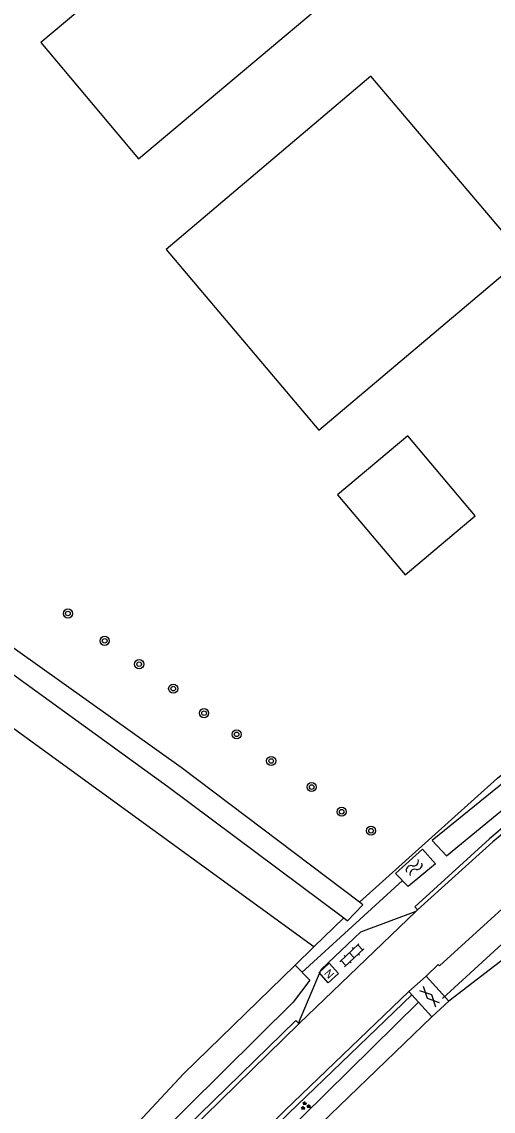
# Model space of a CAD drawing. Extents: x 133000 to 136000, y 400500 to 403500.
# Drawn here: x 135752.6 to 135793.8, y 401440.5 to 401535.8 of the extents above; entities that cross this region are included whole.
import ezdxf

# ---------------------------------------------------------------- set-up
doc = ezdxf.new("R2010")
doc.units = 0
for name, color, linetype in [('gg-bbg-bijgebouw', 7, 'Continuous'), ('gg-bbg-gedigitaliseerde bijgebouw', 7, 'Continuous'), ('gg-knt-bronhoudergrens', 7, 'Continuous'), ('gg-knt-verharding', 7, 'Continuous'), ('gg-kntw-beschoeiing', 7, 'Continuous'), ('gg-kntw-bovenkant insteek waterloop', 7, 'Continuous'), ('gg-kwrk-duiker nz buis', 7, 'Continuous'), ('gt-grn-groengrens', 7, 'Continuous'), ('gt-grn-vlakafsluiter', 7, 'Continuous'), ('gt-symb-boom', 7, 'Continuous'), ('gt-symb-gesloten verharding', 7, 'Continuous'), ('gt-symb-groenvak', 7, 'Continuous'), ('gt-symb-klinker verharding', 7, 'Continuous'), ('gt-symb-nortonput', 7, 'Continuous'), ('gt-symb-watersymbool', 7, 'Continuous')]:
    doc.layers.add(name, color=color, linetype=linetype)

# ---------------------------------------------------------------- blocks, each defined once
blk = doc.blocks.new('gt0-WA')
at = {"layer": 'gt-symb-watersymbool'}
for centre, start, end in [((-0.323, 0.022), 28.07249, 151.92751), ((0.427, 0.422), 208.07248, 331.92751), ((-0.323, -0.428), 28.07249, 151.92751), ((0.427, -0.028), 208.07248, 331.92751)]:
    blk.add_arc(centre, 0.425, start, end, dxfattribs=at)
blk = doc.blocks.new('gt0-BOOM')
at = {"layer": 'gt-symb-boom'}
for radius in [0.4, 0.2]:
    blk.add_circle((0, 0), radius, dxfattribs=at)
blk = doc.blocks.new('gt0-GESVH1')
at = {"layer": 'gt-symb-gesloten verharding'}
for p, q in [((-0.992, -0.261), (0.008, 0.239)), ((0.008, -0.261), (-0.992, 0.239)), ((0.008, 0.239), (1.008, -0.261)), ((1.008, 0.239), (0.008, -0.261))]:
    blk.add_line(p, q, dxfattribs=at)
blk = doc.blocks.new('gt0-NPUT')
at = {"layer": 'gt-symb-nortonput'}
blk.add_lwpolyline([(-0.566, -0.608), (-0.566, 0.592), (0.634, 0.592), (0.634, -0.608)], close=True, dxfattribs=at)
blk.add_text('N', height=0.7, dxfattribs=at).set_placement((-0.221, -0.381))
blk = doc.blocks.new('gt0-KL1')
at = {"layer": 'gt-symb-klinker verharding'}
for p, q in [((-1.15, 0.3), (1.15, 0.3)), ((-1, -0.3), (-1, 0.3)), ((-0.5, 0.3), (-0.5, 0.45)), ((0, -0.3), (0, 0.3)), ((0.5, 0.3), (0.5, 0.45)), ((1, -0.3), (1, 0.3)), ((-1.15, -0.3), (1.15, -0.3)), ((-0.5, -0.45), (-0.5, -0.3)), ((0.5, -0.45), (0.5, -0.3))]:
    blk.add_line(p, q, dxfattribs=at)
blk = doc.blocks.new('gt0-GRVAK')
at = {"layer": 'gt-symb-groenvak'}
for p, q in [((-0.11, 0.189), (-0.228, 0.24)), ((-0.182, 0.153), (0.088, 0.153)), ((-0.091, 0.211), (-0.156, 0.322)), ((-0.047, 0.214), (-0.047, 0.393)), ((-0.004, 0.211), (0.061, 0.322)), ((0.015, 0.189), (0.133, 0.24)), ((0.262, -0.052), (0.197, 0.059)), ((0.305, -0.049), (0.305, 0.13)), ((0.349, -0.052), (0.414, 0.059)), ((-0.245, -0.228), (-0.363, -0.177)), ((-0.318, -0.264), (-0.047, -0.264)), ((-0.226, -0.206), (-0.291, -0.095)), ((-0.183, -0.203), (-0.183, -0.024)), ((-0.139, -0.206), (-0.074, -0.095)), ((-0.12, -0.228), (-0.002, -0.177)), ((0.243, -0.074), (0.125, -0.023)), ((0.17, -0.11), (0.441, -0.11)), ((0.368, -0.074), (0.486, -0.023))]:
    blk.add_line(p, q, dxfattribs=at)

msp = doc.modelspace()

# ---------------------------------------------------------------- linework, layer by layer
at = {"layer": 'gg-bbg-bijgebouw'}
msp.add_line((135786.12, 401487.45), (135792.25, 401492.61), dxfattribs=at)
msp.add_lwpolyline([(135765.229, 401515.919), (135778.578, 401500.104), (135796.535, 401515.261), (135783.134, 401531.084), (135765.229, 401515.919)], dxfattribs=at)
at = {"layer": 'gg-bbg-gedigitaliseerde bijgebouw'}
msp.add_line((135792.25, 401492.61), (135786.346, 401499.614), dxfattribs=at)
for points in [[(135754.273, 401534.021), (135762.82, 401523.847), (135778.085, 401536.671), (135769.537, 401546.845), (135754.273, 401534.021)], [(135786.346, 401499.614), (135780.221, 401494.468), (135786.12, 401487.45)]]:
    msp.add_lwpolyline(points, dxfattribs=at)
at = {"layer": 'gg-knt-bronhoudergrens'}
for p, q in [((135780.755, 401457.454), (135778.147, 401454.92)), ((135778.147, 401454.92), (135776.499, 401453.319))]:
    msp.add_line(p, q, dxfattribs=at)
msp.add_lwpolyline([(135778.147, 401454.92), (135726.811, 401492.202), (135714.535, 401489.238), (135708.079, 401495.059), (135701.411, 401500.562), (135680.245, 401519.507), (135575.787, 401613.275), (135507.207, 401675.823), (135450.586, 401726.094), (135388.25, 401769.591), (135383.699, 401762.289), (135376.231, 401766.155)], dxfattribs=at)
at = {"layer": 'gg-knt-verharding'}
for p, q in [((135802.369, 401471.317), (135793.789, 401464.096)), ((135793.789, 401464.096), (135787.203, 401458.165)), ((135776.868, 401448.206), (135787.071, 401458.046)), ((135787.203, 401458.165), (135787.071, 401458.046)), ((135787.951, 401452.361), (135786.449, 401451.01)), ((135789.931, 401450.177), (135787.951, 401452.361)), ((135786.449, 401451.01), (135786.712, 401450.722)), ((135786.712, 401450.722), (135787.296, 401450.082)), ((135787.296, 401450.082), (135788.454, 401448.814)), ((135788.454, 401448.814), (135789.931, 401450.177)), ((135776.8, 401448.256), (135776.868, 401448.206))]:
    msp.add_line(p, q, dxfattribs=at)
for points in [[(135814.82, 401482.14), (135802.082, 401471.656), (135793.51, 401464.355), (135786.97, 401458.423), (135787.203, 401458.165)], [(135787.951, 401452.361), (135789.02, 401453.382), (135789.121, 401453.269), (135799.72, 401462.899), (135799.818, 401462.797)], [(135776.8, 401448.256), (135778.774, 401452.935), (135782.251, 401456.245), (135787.071, 401458.046)], [(135786.449, 401451.01), (135775.631, 401440.641), (135762.92, 401427.87)], [(135786.712, 401450.722), (135775.912, 401440.337), (135763.193, 401427.581), (135762.92, 401427.87)], [(135621.29, 401299.915), (135625.347, 401304.179), (135630.32, 401308.643), (135639.444, 401316.166), (135648.492, 401323.245), (135658.324, 401331.292), (135667.693, 401339.349), (135676.635, 401347.451), (135685.723, 401356.214), (135722.454, 401393.478), (135757.359, 401429.368), (135766.949, 401439.098), (135776.569, 401448.474), (135776.8, 401448.256)], [(135621.634, 401299.6), (135625.624, 401303.817), (135630.599, 401308.333), (135639.665, 401315.815), (135648.747, 401322.915), (135658.585, 401330.955), (135667.982, 401339.047), (135676.91, 401347.168), (135685.977, 401355.917), (135722.72, 401393.155), (135757.647, 401429.083), (135767.242, 401438.795), (135776.868, 401448.206)]]:
    msp.add_lwpolyline(points, dxfattribs=at)
at = {"layer": 'gg-kntw-beschoeiing'}
msp.add_lwpolyline([(135788.454, 401448.814), (135776.358, 401437.132), (135764.99, 401425.745)], dxfattribs=at)
at = {"layer": 'gg-kntw-bovenkant insteek waterloop'}
for points in [[(135782.126, 401458.834), (135766.538, 401470.608), (135747.974, 401483.806), (135725.781, 401499.549), (135721.05, 401502.003), (135719.954, 401500.284)], [(135719.954, 401500.284), (135725.351, 401497.791), (135746.616, 401482.531), (135765.36, 401468.959), (135780.755, 401457.454)], [(135813.315, 401484.445), (135801.13, 401474.488), (135788.497, 401464.217), (135789.727, 401462.895), (135802.542, 401473.411), (135814.113, 401483.05)], [(135788.774, 401462.195), (135786.385, 401460.199), (135785.272, 401461.349), (135787.648, 401463.462), (135788.774, 401462.195)], [(135780.755, 401457.454), (135781.09, 401457.203), (135782.427, 401458.607), (135782.126, 401458.834)], [(135735.99, 401411.406), (135756.879, 401433.243), (135766.734, 401443.81), (135776.499, 401453.319)], [(135776.499, 401453.319), (135777.782, 401451.994), (135776.34, 401450.082), (135757.814, 401431.745), (135737.047, 401410.243)], [(135764.061, 401426.661), (135775.142, 401438.114), (135787.296, 401450.082)]]:
    msp.add_lwpolyline(points, dxfattribs=at)
at = {"layer": 'gg-kwrk-duiker nz buis'}
for p, q in [((135789.381, 401450.391), (135803.121, 401463.024)), ((135777.1, 401452.685), (135785.883, 401460.717))]:
    msp.add_line(p, q, dxfattribs=at)
at = {"layer": 'gt-grn-groengrens'}
msp.add_lwpolyline([(135782.126, 401458.834), (135794.183, 401469.682), (135824.668, 401494.758)], dxfattribs=at)
at = {"layer": 'gt-grn-vlakafsluiter'}
msp.add_line((135802.505, 401459.842), (135789.931, 401450.177), dxfattribs=at)

# ---------------------------------------------------------------- block references
at = {"layer": 'gt-symb-boom'}
for p in [(135756.638, 401484.076), (135759.858, 401481.686), (135762.866, 401479.647), (135765.845, 401477.507), (135768.541, 401475.361), (135771.384, 401473.506), (135774.406, 401471.177), (135777.946, 401468.896), (135780.572, 401466.738), (135783.14, 401465.078)]:
    msp.add_blockref('gt0-BOOM', p, dxfattribs=at)
at = {"layer": 'gt-symb-gesloten verharding', "rotation": 134.10862415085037}
msp.add_blockref('gt0-GESVH1', (135788.254, 401450.552), dxfattribs=at)
at = {"layer": 'gt-symb-groenvak'}
msp.add_blockref('gt0-GRVAK', (135777.391, 401441.016), dxfattribs=at)
at = {"layer": 'gt-symb-klinker verharding', "rotation": 43.01389341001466}
msp.add_blockref('gt0-KL1', (135781.45, 401454.189), dxfattribs=at)
at = {"layer": 'gt-symb-nortonput', "rotation": -48.11919018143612}
msp.add_blockref('gt0-NPUT', (135779.424, 401452.664), dxfattribs=at)
at = {"layer": 'gt-symb-watersymbool', "rotation": -133.29864539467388}
msp.add_blockref('gt0-WA', (135786.949, 401461.891), dxfattribs=at)

doc.saveas('drawing.dxf')
